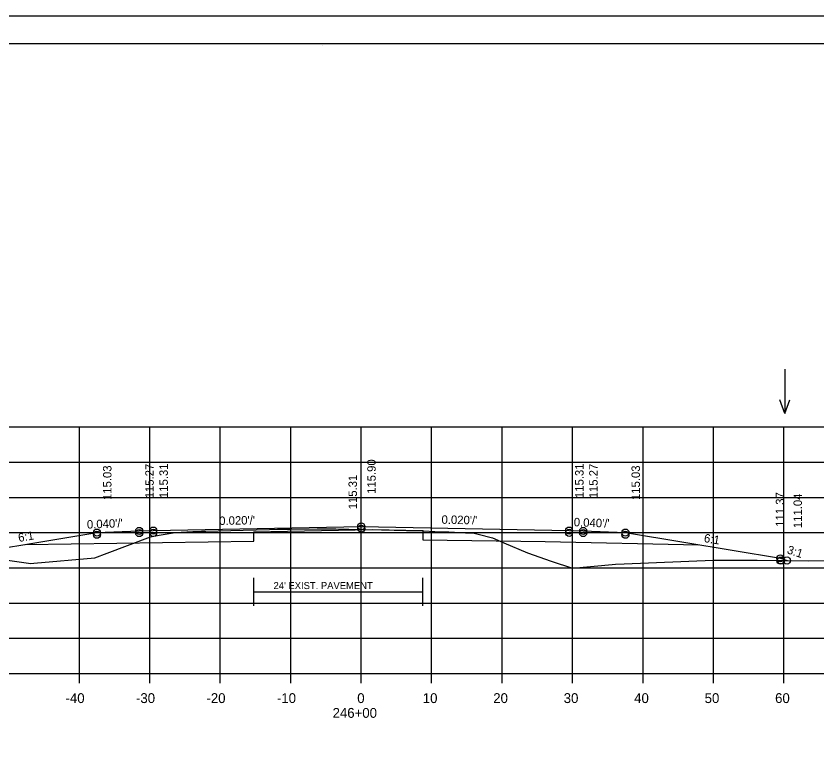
# Model space of a CAD drawing. Extents: x 1175611 to 1176402, y -433344 to -416213.
# Drawn here: x 1175732 to 1175845.7, y -421715.4 to -421609.9 of the extents above; entities that cross this region are included whole.
import ezdxf

# ---------------------------------------------------------------- set-up
doc = ezdxf.new("R2010")
doc.units = 0
for name, color, linetype in [('R_Alt Surface', 7, 'Continuous'), ('R_Axis', 7, 'Continuous'), ('R_Axis Annot', 7, 'Continuous'), ('R_Border', 7, 'Continuous'), ('R_Exist Surface', 7, 'Continuous'), ('R_Fin Surface', 7, 'Continuous'), ('R_Grid', 7, 'Continuous'), ('R_No Plot', 7, 'Continuous'), ('R_Water Annot', 7, 'Continuous'), ('R_Xsect Elev', 7, 'Continuous'), ('R_Xsect Slope', 7, 'Continuous')]:
    doc.layers.add(name, color=color, linetype=linetype)

msp = doc.modelspace()

# ---------------------------------------------------------------- linework, layer by layer
at = {"layer": 'R_Alt Surface'}
msp.add_line((1175765.72, -421691.7), (1175789.72, -421691.7), dxfattribs=at)
for points in [[(1175733.32, -421684.98), (1175765.72, -421684.52), (1175765.72, -421683.2), (1175782.52, -421682.86), (1175789.72, -421683), (1175789.72, -421684.32), (1175807.09, -421684.58), (1175828.88, -421685.02)], [(1175765.72, -421693.7), (1175765.72, -421689.7)], [(1175789.72, -421693.7), (1175789.72, -421689.7)]]:
    msp.add_lwpolyline(points, dxfattribs=at)
at = {"layer": 'R_Axis'}
for p, q in [((1175640.97, -421703.3), (1175920.97, -421703.3)), ((1175740.97, -421704.7), (1175740.97, -421703.3)), ((1175750.97, -421704.7), (1175750.97, -421703.3)), ((1175760.97, -421704.7), (1175760.97, -421703.3)), ((1175770.97, -421704.7), (1175770.97, -421703.3)), ((1175780.97, -421704.7), (1175780.97, -421703.3)), ((1175790.97, -421704.7), (1175790.97, -421703.3)), ((1175800.97, -421704.7), (1175800.97, -421703.3)), ((1175810.97, -421704.7), (1175810.97, -421703.3)), ((1175820.97, -421704.7), (1175820.97, -421703.3)), ((1175830.97, -421704.7), (1175830.97, -421703.3)), ((1175840.97, -421704.7), (1175840.97, -421703.3))]:
    msp.add_line(p, q, dxfattribs=at)
at = {"layer": 'R_Border'}
for p, q in [((1175622.97, -421613.84), (1175939.15, -421613.84)), ((1175775.49, -421614.1), (1175775.49, -421614.1)), ((1175775.49, -421614.1), (1175775.49, -421614.1))]:
    msp.add_line(p, q, dxfattribs=at)
at = {"layer": 'R_Exist Surface'}
msp.add_lwpolyline([(1175723.49, -421686.18), (1175733.41, -421687.61), (1175734.1, -421687.68), (1175734.53, -421687.64), (1175743.15, -421686.9), (1175744.93, -421686.23), (1175751.07, -421683.89), (1175752.31, -421683.68), (1175754.55, -421683.3), (1175757.08, -421683.16), (1175758.33, -421683.11), (1175758.57, -421683.1), (1175758.92, -421683.09), (1175764.24, -421682.96), (1175767.95, -421682.87), (1175769.08, -421682.83), (1175769.92, -421682.81), (1175770.41, -421682.8), (1175770.92, -421682.79), (1175774.73, -421682.77), (1175777.35, -421682.75), (1175781.04, -421682.84), (1175783.83, -421682.9), (1175787.41, -421683), (1175789.86, -421683.06), (1175791.42, -421683.12), (1175793.42, -421683.19), (1175795.77, -421683.32), (1175796.42, -421683.35), (1175796.99, -421683.38), (1175797.57, -421683.53), (1175799.62, -421684.06), (1175801.23, -421684.76), (1175804.57, -421686.17), (1175807.94, -421687.34), (1175810.94, -421688.34), (1175816.59, -421687.82), (1175817.07, -421687.78), (1175818.29, -421687.73), (1175830.94, -421687.19), (1175837.15, -421687.22), (1175844.38, -421687.29), (1175851.55, -421687.24)], dxfattribs=at)
at = {"layer": 'R_Fin Surface'}
msp.add_lwpolyline([(1175719.41, -421686.26), (1175721.47, -421686.95), (1175735.2, -421684.66), (1175743.47, -421683.29), (1175749.47, -421683.05), (1175751.47, -421683.01), (1175780.97, -421682.42), (1175810.47, -421683.01), (1175812.47, -421683.05), (1175818.47, -421683.29), (1175826.75, -421684.66), (1175840.47, -421686.95), (1175841.4, -421687.26)], dxfattribs=at)
at = {"layer": 'R_Grid'}
for p, q in [((1175640.97, -421668.3), (1175920.97, -421668.3)), ((1175740.97, -421703.3), (1175740.97, -421668.3)), ((1175750.97, -421703.3), (1175750.97, -421668.3)), ((1175760.97, -421703.3), (1175760.97, -421668.3)), ((1175770.97, -421703.3), (1175770.97, -421668.3)), ((1175780.97, -421703.3), (1175780.97, -421668.3)), ((1175790.97, -421703.3), (1175790.97, -421668.3)), ((1175800.97, -421703.3), (1175800.97, -421668.3)), ((1175810.97, -421703.3), (1175810.97, -421668.3)), ((1175820.97, -421703.3), (1175820.97, -421668.3)), ((1175830.97, -421703.3), (1175830.97, -421668.3)), ((1175840.97, -421703.3), (1175840.97, -421668.3)), ((1175640.97, -421673.3), (1175920.97, -421673.3)), ((1175640.97, -421678.3), (1175920.97, -421678.3)), ((1175640.97, -421683.3), (1175920.97, -421683.3)), ((1175640.97, -421688.3), (1175920.97, -421688.3)), ((1175640.97, -421693.3), (1175920.97, -421693.3)), ((1175640.97, -421698.3), (1175920.97, -421698.3)), ((1175640.97, -421703.3), (1175920.97, -421703.3))]:
    msp.add_line(p, q, dxfattribs=at)
at = {"layer": 'R_No Plot'}
msp.add_line((1175610.57, -421609.94), (1175943.91, -421609.94), dxfattribs=at)
msp.add_lwpolyline([(1175610.57, -421609.94), (1175943.91, -421609.94), (1175943.91, -421823.28), (1175610.57, -421823.28)], close=True, dxfattribs=at)
for centre in [(1175780.97, -421682.42), (1175780.97, -421682.74), (1175743.47, -421683.29), (1175743.47, -421683.61), (1175749.47, -421683.05), (1175749.47, -421683.37), (1175751.47, -421683.01), (1175751.47, -421683.33), (1175810.47, -421683.01), (1175810.47, -421683.33), (1175812.47, -421683.05), (1175812.47, -421683.37), (1175818.47, -421683.29), (1175818.47, -421683.61), (1175840.47, -421686.95), (1175840.47, -421687.28), (1175840.55, -421687.25), (1175840.55, -421687.25), (1175841.4, -421687.26), (1175841.4, -421687.26)]:
    msp.add_circle(centre, 0.5, dxfattribs=at)
at = {"layer": 'R_Water Annot'}
for p, q in [((1175841.08, -421660.1), (1175841.08, -421666.38)), ((1175841.08, -421666.38), (1175840.38, -421664.46)), ((1175841.08, -421666.38), (1175841.78, -421664.46))]:
    msp.add_line(p, q, dxfattribs=at)

# ---------------------------------------------------------------- texts
at = {"layer": 'R_Alt Surface'}
msp.add_text("24' EXIST. PAVEMENT", height=1, dxfattribs=at).set_placement((1175768.53, -421691.32))
at = {"layer": 'R_Axis Annot'}
for s, p in [('-40', (1175739.01, -421707.5)), ('-30', (1175749.01, -421707.5)), ('-20', (1175759.01, -421707.5)), ('-10', (1175769.01, -421707.5)), ('0', (1175780.41, -421707.5)), ('10', (1175789.71, -421707.5)), ('20', (1175799.71, -421707.5)), ('30', (1175809.71, -421707.5)), ('40', (1175819.71, -421707.5)), ('50', (1175829.71, -421707.5)), ('60', (1175839.71, -421707.5)), ('246+00', (1175776.91, -421709.6))]:
    msp.add_text(s, height=1.4, dxfattribs=at).set_placement(p)
at = {"layer": 'R_Xsect Elev'}
for s, p in [('115.90', (1175783.03, -421677.8)), ('115.03', (1175745.53, -421678.67)), ('115.27', (1175751.53, -421678.43)), ('115.31', (1175753.53, -421678.39)), ('115.31', (1175812.53, -421678.39)), ('115.27', (1175814.53, -421678.43)), ('115.03', (1175820.53, -421678.67)), ('115.31', (1175780.37, -421679.99)), ('111.37', (1175841, -421682.47)), ('111.04', (1175843.52, -421682.66))]:
    msp.add_text(s, height=1.2, rotation=90, dxfattribs=at).set_placement(p)
at = {"layer": 'R_Xsect Slope'}
for s, rotation, p in [("0.020'/'", 1.1458, (1175760.83, -421682.22)), ("0.020'/'", 358.8542, (1175792.36, -421682.04)), ("0.040'/'", 2.2906, (1175742.07, -421682.74)), ("0.040'/'", 357.7094, (1175811.12, -421682.39)), ('6:1', 9.4623, (1175732.39, -421684.63)), ('6:1', 350.5377, (1175829.55, -421684.63)), ('3:1', 341.5651, (1175841.31, -421686.22))]:
    msp.add_text(s, height=1.2, rotation=rotation, dxfattribs=at).set_placement(p)

doc.saveas('drawing.dxf')
